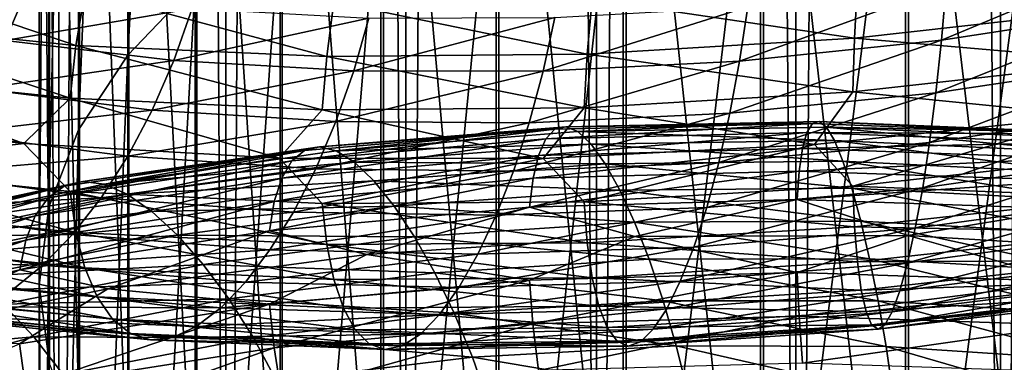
# Model space of a CAD drawing. Header units: metres. Extents: x -44 to 117, y -432 to 89.
# Tile 458 of 656: x -8.64 to -1.48, y -306.6 to -304.11. Entities that reach past the tile are written whole.
import ezdxf

# ---------------------------------------------------------------- set-up
doc = ezdxf.new("R2010")
doc.units = ezdxf.units.M
doc.layers.add('solid_125568', color=7, linetype='CONTINUOUS')

msp = doc.modelspace()

# ---------------------------------------------------------------- linework, layer by layer
at = {"layer": 'solid_125568'}
for points in [[(0, -312.351715, 242.333755), (0, -117.55674, 207.986145), (-1.509208, -117.572006, 207.899582)], [(-2.998006, -312.412567, 241.988663), (-2.998006, -117.617592, 207.641052), (-4.446262, -117.692879, 207.214066)], [(-1.509208, -312.366974, 242.247192), (-1.509208, -117.572006, 207.899582), (-2.998006, -117.617592, 207.641052)], [(-2.998006, -312.412567, 241.988663), (-1.509208, -312.366974, 242.247192), (-2.998006, -117.617592, 207.641052)], [(-1.509208, -312.366974, 242.247192), (0, -312.351715, 242.333755), (-1.509208, -117.572006, 207.899582)], [(-4.446262, -312.487854, 241.561676), (-4.446262, -117.692879, 207.214066), (-5.834389, -117.79686, 206.62439)], [(-4.446262, -312.487854, 241.561676), (-2.998006, -312.412567, 241.988663), (-4.446262, -117.692879, 207.214066)], [(-5.834389, -312.591827, 240.972), (-5.834389, -117.79686, 206.62439), (-7.143617, -117.928116, 205.87999)], [(-5.834389, -312.591827, 240.972), (-4.446262, -312.487854, 241.561676), (-5.834389, -117.79686, 206.62439)], [(-7.143617, -312.723083, 240.2276), (-7.143617, -117.928116, 205.87999), (-8.356239, -118.084877, 204.990936)], [(-7.143617, -312.723083, 240.2276), (-5.834389, -312.591827, 240.972), (-7.143617, -117.928116, 205.87999)], [(-8.356239, -312.879852, 239.338547), (-8.356239, -118.084877, 204.990936), (-9.455857, -118.26503, 203.969254)], [(-8.356239, -312.879852, 239.338547), (-7.143617, -312.723083, 240.2276), (-8.356239, -118.084877, 204.990936)], [(-9.455857, -313.059998, 238.316864), (-8.356239, -312.879852, 239.338547), (-9.455857, -118.26503, 203.969254)], [(-9.455857, -316.158295, 220.745651), (-9.455857, -121.363304, 186.398041), (-8.356239, -121.543457, 185.376373)], [(-8.356239, -316.33844, 219.723969), (-9.455857, -316.158295, 220.745651), (-8.356239, -121.543457, 185.376373)], [(-8.356239, -316.33844, 219.723969), (-8.356239, -121.543457, 185.376373), (-7.143617, -121.700218, 184.48732)], [(-7.143617, -316.495209, 218.83493), (-8.356239, -316.33844, 219.723969), (-7.143617, -121.700218, 184.48732)], [(-7.143617, -316.495209, 218.83493), (-7.143617, -121.700218, 184.48732), (-5.834389, -121.831474, 183.74292)], [(-5.834389, -316.626465, 218.09053), (-7.143617, -316.495209, 218.83493), (-5.834389, -121.831474, 183.74292)], [(-5.834389, -316.626465, 218.09053), (-5.834389, -121.831474, 183.74292), (-4.446262, -121.935455, 183.153229)], [(-4.446262, -316.730438, 217.500839), (-5.834389, -316.626465, 218.09053), (-4.446262, -121.935455, 183.153229)], [(-4.446262, -316.730438, 217.500839), (-4.446262, -121.935455, 183.153229), (-2.998006, -122.010742, 182.726242)], [(-2.998006, -316.805725, 217.073853), (-4.446262, -316.730438, 217.500839), (-2.998006, -122.010742, 182.726242)], [(-2.998006, -316.805725, 217.073853), (-2.998006, -122.010742, 182.726242), (-1.509208, -122.056328, 182.467712)], [(-1.509208, -316.851318, 216.815323), (-2.998006, -316.805725, 217.073853), (-1.509208, -122.056328, 182.467712)], [(-1.509208, -316.851318, 216.815323), (-1.509208, -122.056328, 182.467712), (0, -122.071594, 182.381149)], [(0, -316.866577, 216.72876), (-1.509208, -316.851318, 216.815323), (0, -122.071594, 182.381149)], [(-7.365107, -295.307251, 916.988953), (-7.856378, -304.366455, 912.794312), (-7.856378, -295.777405, 917.870239)], [(-7.365107, -295.307251, 916.988953), (-7.365107, -303.852631, 911.937744), (-7.856378, -304.366455, 912.794312)], [(-7.856378, -295.777405, 917.870239), (-8.212955, -304.908936, 913.698547), (-8.212955, -296.273773, 918.800598)], [(-7.856378, -295.777405, 917.870239), (-7.856378, -304.366455, 912.794312), (-8.212955, -304.908936, 913.698547)], [(-8.212955, -296.273773, 918.800598), (-8.428726, -305.470734, 914.634949), (-8.428726, -296.787781, 919.764099)], [(-8.212955, -296.273773, 918.800598), (-8.212955, -304.908936, 913.698547), (-8.428726, -305.470734, 914.634949)], [(-8.428726, -296.787781, 919.764099), (-8.499991, -306.042206, 915.587585), (-8.499991, -297.310669, 920.744202)], [(-8.428726, -296.787781, 919.764099), (-8.428726, -305.470734, 914.634949), (-8.499991, -306.042206, 915.587585)], [(-8.499991, -297.310669, 920.744202), (-8.425529, -306.613586, 916.539978), (-8.425529, -297.833466, 921.724121)], [(-8.499991, -297.310669, 920.744202), (-8.499991, -306.042206, 915.587585), (-8.425529, -306.613586, 916.539978)], [(-8.425529, -297.833466, 921.724121), (-8.206614, -307.175018, 917.475891), (-8.206614, -298.347168, 922.687012)], [(-8.425529, -297.833466, 921.724121), (-8.425529, -306.613586, 916.539978), (-8.206614, -307.175018, 917.475891)], [(-8.206614, -298.347168, 922.687012), (-7.847002, -307.71698, 918.379272), (-7.847002, -298.843048, 923.616455)], [(-8.206614, -298.347168, 922.687012), (-8.206614, -307.175018, 917.475891), (-7.847002, -307.71698, 918.379272)], [(-7.847002, -298.843048, 923.616455), (-7.352857, -308.230072, 919.234558), (-7.352857, -299.312531, 924.49646)], [(-7.847002, -298.843048, 923.616455), (-7.847002, -307.71698, 918.379272), (-7.352857, -308.230072, 919.234558)], [(-7.352857, -299.312531, 924.49646), (-6.732651, -308.705566, 920.027161), (-6.732651, -299.747589, 925.311951)], [(-7.352857, -299.312531, 924.49646), (-7.352857, -308.230072, 919.234558), (-6.732651, -308.705566, 920.027161)], [(-6.732651, -299.747589, 925.311951), (-5.997018, -309.135284, 920.743469), (-5.997018, -300.140778, 926.04895)], [(-6.732651, -299.747589, 925.311951), (-6.732651, -308.705566, 920.027161), (-5.997018, -309.135284, 920.743469)], [(-5.997018, -300.140778, 926.04895), (-5.158569, -309.511871, 921.371216), (-5.158569, -300.485352, 926.694763)], [(-5.997018, -300.140778, 926.04895), (-5.997018, -309.135284, 920.743469), (-5.158569, -309.511871, 921.371216)], [(-5.158569, -300.485352, 926.694763), (-4.231679, -309.828857, 921.899597), (-4.231679, -300.77536, 927.238464)], [(-5.158569, -300.485352, 926.694763), (-5.158569, -309.511871, 921.371216), (-4.231679, -309.828857, 921.899597)], [(-4.231679, -300.77536, 927.238464), (-3.232239, -310.080841, 922.31958), (-3.232239, -301.00592, 927.670532)], [(-4.231679, -300.77536, 927.238464), (-4.231679, -309.828857, 921.899597), (-3.232239, -310.080841, 922.31958)], [(-3.232239, -301.00592, 927.670532), (-2.177384, -310.263428, 922.624023), (-2.177384, -301.173004, 927.983765)], [(-3.232239, -301.00592, 927.670532), (-3.232239, -310.080841, 922.31958), (-2.177384, -310.263428, 922.624023)], [(-2.177384, -301.173004, 927.983765), (-1.085199, -310.373596, 922.807556), (-1.085199, -301.273804, 928.172607)], [(-2.177384, -301.173004, 927.983765), (-2.177384, -310.263428, 922.624023), (-1.085199, -310.373596, 922.807556)], [(-1.109473, -301.699768, 908.349182), (-2.201037, -309.921478, 903.164368), (-2.201037, -301.811554, 908.535461)], [(-1.109473, -301.699768, 908.349182), (-1.109473, -309.800476, 902.983948), (-2.201037, -309.921478, 903.164368)], [(-2.201037, -301.811554, 908.535461), (-3.254865, -310.12085, 903.461792), (-3.254865, -301.995728, 908.842529)], [(-2.201037, -301.811554, 908.535461), (-2.201037, -309.921478, 903.164368), (-3.254865, -310.12085, 903.461792)], [(-3.254865, -301.995728, 908.842529), (-4.252891, -310.395233, 903.870972), (-4.252891, -302.249176, 909.264954)], [(-3.254865, -301.995728, 908.842529), (-3.254865, -310.12085, 903.461792), (-4.252891, -310.395233, 903.870972)], [(-4.252891, -302.249176, 909.264954), (-5.178002, -310.739838, 904.38501), (-5.178002, -302.567535, 909.795654)], [(-4.252891, -302.249176, 909.264954), (-4.252891, -310.395233, 903.870972), (-5.178002, -310.739838, 904.38501)], [(-5.178002, -302.567535, 909.795654), (-6.01434, -311.148865, 904.995056), (-6.01434, -302.945374, 910.425476)], [(-5.178002, -302.567535, 909.795654), (-5.178002, -310.739838, 904.38501), (-6.01434, -311.148865, 904.995056)], [(-6.01434, -302.945374, 910.425476), (-6.747565, -311.615204, 905.690613), (-6.747565, -303.37619, 911.143616)], [(-6.01434, -302.945374, 910.425476), (-6.01434, -311.148865, 904.995056), (-6.747565, -311.615204, 905.690613)], [(-6.747565, -303.37619, 911.143616), (-7.365107, -312.130951, 906.459839), (-7.365107, -303.852631, 911.937744)], [(-6.747565, -303.37619, 911.143616), (-6.747565, -311.615204, 905.690613), (-7.365107, -312.130951, 906.459839)], [(-1.939387, -304.257507, 933.882629), (-1.90485, -303.860962, 933.818359), (-0.442803, -303.630096, 934.091492)], [(-0.450733, -304.027802, 934.158264), (-1.939387, -304.257507, 933.882629), (-0.442803, -303.630096, 934.091492)], [(-9.885494, -303.731293, 936.235596), (-9.966545, -304.119965, 936.165527), (-8.232666, -304.295502, 937.163269)], [(-8.165669, -303.901459, 937.226746), (-9.885494, -303.731293, 936.235596), (-8.232666, -304.295502, 937.163269)], [(-7.365107, -303.852631, 911.937744), (-7.856378, -312.687164, 907.28949), (-7.856378, -304.366455, 912.794312)], [(-7.365107, -303.852631, 911.937744), (-7.365107, -312.130951, 906.459839), (-7.856378, -312.687164, 907.28949)], [(-2.549038, -303.838013, 939.209717), (-4.477586, -303.958221, 938.721741), (-2.570119, -304.241699, 939.158875)], [(-3.406615, -304.408875, 933.472839), (-3.345854, -304.015045, 933.413269), (-1.90485, -303.860962, 933.818359)], [(-1.939387, -304.257507, 933.882629), (-3.406615, -304.408875, 933.472839), (-1.90485, -303.860962, 933.818359)], [(-2.549038, -303.838013, 939.209717), (-2.570119, -304.241699, 939.158875), (-0.59741, -304.022156, 939.470825)], [(-8.746438, -304.259033, 930.568176), (-9.875127, -304.047913, 929.558411), (-8.59022, -303.891235, 930.549255)], [(-8.746438, -304.259033, 930.568176), (-8.59022, -303.891235, 930.549255), (-7.386607, -304.02771, 931.439636)], [(-8.165669, -303.901459, 937.226746), (-8.232666, -304.295502, 937.163269), (-6.408701, -304.37674, 938.000366)], [(-6.356493, -303.978394, 938.05835), (-8.165669, -303.901459, 937.226746), (-6.408701, -304.37674, 938.000366)], [(-6.356493, -303.978394, 938.05835), (-6.408701, -304.37674, 938.000366), (-4.514435, -304.359802, 938.667908)], [(-4.477586, -303.958221, 938.721741), (-6.356493, -303.978394, 938.05835), (-4.514435, -304.359802, 938.667908)], [(-4.836076, -304.482117, 932.930664), (-4.749763, -304.09256, 932.878113), (-3.345854, -304.015045, 933.413269)], [(-3.406615, -304.408875, 933.472839), (-4.836076, -304.482117, 932.930664), (-3.345854, -304.015045, 933.413269)], [(-4.477586, -303.958221, 938.721741), (-4.514435, -304.359802, 938.667908), (-2.570119, -304.241699, 939.158875)], [(-7.520915, -304.404144, 931.471741), (-8.746438, -304.259033, 930.568176), (-7.386607, -304.02771, 931.439636)], [(-7.520915, -304.404144, 931.471741), (-7.386607, -304.02771, 931.439636), (-6.101568, -304.095795, 932.218079)], [(-0.59741, -304.022156, 939.470825), (-2.570119, -304.241699, 939.158875), (-0.600489, -304.413025, 939.362732)], [(-1.979589, -304.640747, 934.003906), (-1.939387, -304.257507, 933.882629), (-0.450733, -304.027802, 934.158264)], [(-0.459785, -304.412262, 934.282288), (-1.979589, -304.640747, 934.003906), (-0.450733, -304.027802, 934.158264)], [(-9.966545, -304.119965, 936.165527), (-10.016874, -304.498474, 936.044373), (-8.274252, -304.67807, 937.046082)], [(-8.232666, -304.295502, 937.163269), (-9.966545, -304.119965, 936.165527), (-8.274252, -304.67807, 937.046082)], [(-6.212486, -304.479523, 932.261414), (-7.520915, -304.404144, 931.471741), (-6.101568, -304.095795, 932.218079)], [(-6.212486, -304.479523, 932.261414), (-6.101568, -304.095795, 932.218079), (-4.749763, -304.09256, 932.878113)], [(-4.836076, -304.482117, 932.930664), (-6.212486, -304.479523, 932.261414), (-4.749763, -304.09256, 932.878113)], [(-8.929134, -304.609985, 930.636536), (-8.746438, -304.259033, 930.568176), (-7.520915, -304.404144, 931.471741)], [(-8.232666, -304.295502, 937.163269), (-8.274252, -304.67807, 937.046082), (-6.44109, -304.762604, 937.886475)], [(-6.408701, -304.37674, 938.000366), (-8.232666, -304.295502, 937.163269), (-6.44109, -304.762604, 937.886475)], [(-2.570119, -304.241699, 939.158875), (-4.514435, -304.359802, 938.667908), (-2.583148, -304.631714, 939.049561)], [(-3.477524, -304.789093, 933.588623), (-3.406615, -304.408875, 933.472839), (-1.939387, -304.257507, 933.882629)], [(-1.979589, -304.640747, 934.003906), (-3.477524, -304.789093, 933.588623), (-1.939387, -304.257507, 933.882629)], [(-2.570119, -304.241699, 939.158875), (-2.583148, -304.631714, 939.049561), (-0.600489, -304.413025, 939.362732)], [(-7.856378, -304.366455, 912.794312), (-8.212955, -313.274414, 908.165344), (-8.212955, -304.908936, 913.698547)], [(-7.856378, -304.366455, 912.794312), (-7.856378, -312.687164, 907.28949), (-8.212955, -313.274414, 908.165344)], [(-4.514435, -304.359802, 938.667908), (-6.408701, -304.37674, 938.000366), (-4.53727, -304.748169, 938.556702)], [(-4.514435, -304.359802, 938.667908), (-4.53727, -304.748169, 938.556702), (-2.583148, -304.631714, 939.049561)], [(-7.677949, -304.764893, 931.555542), (-8.929134, -304.609985, 930.636536), (-7.520915, -304.404144, 931.471741)], [(-7.677949, -304.764893, 931.555542), (-7.520915, -304.404144, 931.471741), (-6.212486, -304.479523, 932.261414)], [(-6.408701, -304.37674, 938.000366), (-6.44109, -304.762604, 937.886475), (-4.53727, -304.748169, 938.556702)], [(-4.936904, -304.857544, 933.038269), (-4.836076, -304.482117, 932.930664), (-3.406615, -304.408875, 933.472839)], [(-3.477524, -304.789093, 933.588623), (-4.936904, -304.857544, 933.038269), (-3.406615, -304.408875, 933.472839)], [(-0.600489, -304.413025, 939.362732), (-2.583148, -304.631714, 939.049561), (-0.842115, -304.806976, 939.169983)], [(-2.024998, -305.001587, 934.181885), (-1.979589, -304.640747, 934.003906), (-0.459785, -304.412262, 934.282288)], [(-0.470008, -304.774384, 934.463318), (-2.024998, -305.001587, 934.181885), (-0.459785, -304.412262, 934.282288)], [(-10.016874, -304.498474, 936.044373), (-10.367593, -304.805817, 935.657837), (-8.612417, -305.008881, 936.707825)], [(-8.274252, -304.67807, 937.046082), (-10.016874, -304.498474, 936.044373), (-8.612417, -305.008881, 936.707825)], [(-6.342126, -304.84845, 932.358337), (-7.677949, -304.764893, 931.555542), (-6.212486, -304.479523, 932.261414)], [(-6.342126, -304.84845, 932.358337), (-6.212486, -304.479523, 932.261414), (-4.836076, -304.482117, 932.930664)], [(-4.936904, -304.857544, 933.038269), (-6.342126, -304.84845, 932.358337), (-4.836076, -304.482117, 932.930664)], [(-9.135499, -304.935486, 930.754883), (-8.929134, -304.609985, 930.636536), (-7.677949, -304.764893, 931.555542)], [(-2.583148, -304.631714, 939.049561), (-4.53727, -304.748169, 938.556702), (-2.860852, -305.015381, 938.826721)], [(-3.557616, -305.146667, 933.760498), (-3.477524, -304.789093, 933.588623), (-1.979589, -304.640747, 934.003906)], [(-2.024998, -305.001587, 934.181885), (-3.557616, -305.146667, 933.760498), (-1.979589, -304.640747, 934.003906)], [(-2.583148, -304.631714, 939.049561), (-2.860852, -305.015381, 938.826721), (-0.842115, -304.806976, 939.169983)], [(-8.274252, -304.67807, 937.046082), (-8.612417, -305.008881, 936.707825), (-6.755882, -305.114075, 937.594116)], [(-6.44109, -304.762604, 937.886475), (-8.274252, -304.67807, 937.046082), (-6.755882, -305.114075, 937.594116)], [(-7.855326, -305.101135, 931.691345), (-9.135499, -304.935486, 930.754883), (-7.677949, -304.764893, 931.555542)], [(-7.855326, -305.101135, 931.691345), (-7.677949, -304.764893, 931.555542), (-6.342126, -304.84845, 932.358337)], [(-6.44109, -304.762604, 937.886475), (-6.755882, -305.114075, 937.594116), (-4.834868, -305.117035, 938.301147)], [(-4.53727, -304.748169, 938.556702), (-6.44109, -304.762604, 937.886475), (-4.834868, -305.117035, 938.301147)], [(-5.050792, -305.2099, 933.200989), (-4.936904, -304.857544, 933.038269), (-3.477524, -304.789093, 933.588623)], [(-3.557616, -305.146667, 933.760498), (-5.050792, -305.2099, 933.200989), (-3.477524, -304.789093, 933.588623)], [(-4.53727, -304.748169, 938.556702), (-4.834868, -305.117035, 938.301147), (-2.860852, -305.015381, 938.826721)], [(-2.075183, -305.331573, 934.415039), (-2.024998, -305.001587, 934.181885), (-0.470008, -304.774384, 934.463318)], [(-0.481567, -305.105682, 934.699707), (-2.075183, -305.331573, 934.415039), (-0.470008, -304.774384, 934.463318)], [(-10.017165, -305.175323, 935.659851), (-8.612417, -305.008881, 936.707825), (-10.367593, -304.805817, 935.657837)], [(-6.48856, -305.193634, 932.508972), (-7.855326, -305.101135, 931.691345), (-6.342126, -304.84845, 932.358337)], [(-6.48856, -305.193634, 932.508972), (-6.342126, -304.84845, 932.358337), (-4.936904, -304.857544, 933.038269)], [(-5.050792, -305.2099, 933.200989), (-6.48856, -305.193634, 932.508972), (-4.936904, -304.857544, 933.038269)], [(-2.876517, -304.863251, 895.26532), (-2.916929, -304.929596, 894.905701), (-4.815592, -304.975525, 895.37561)], [(-4.749095, -304.904907, 895.730957), (-2.876517, -304.863251, 895.26532), (-4.815592, -304.975525, 895.37561)], [(-4.671014, -304.886169, 896.100159), (-2.876517, -304.863251, 895.26532), (-4.749095, -304.904907, 895.730957)], [(-4.671014, -304.886169, 896.100159), (-2.828967, -304.849304, 895.639587), (-2.876517, -304.863251, 895.26532)], [(-4.58286, -304.921997, 896.475647), (-2.828967, -304.849304, 895.639587), (-4.671014, -304.886169, 896.100159)], [(-4.58286, -304.921997, 896.475647), (-2.7753, -304.89035, 896.020752), (-2.828967, -304.849304, 895.639587)], [(-2.876517, -304.863251, 895.26532), (-0.972144, -304.937775, 894.96167), (-2.916929, -304.929596, 894.905701)], [(-2.828967, -304.849304, 895.639587), (-0.972144, -304.937775, 894.96167), (-2.876517, -304.863251, 895.26532)], [(-2.583008, -305.318909, 938.664917), (-0.842115, -304.806976, 939.169983), (-2.860852, -305.015381, 938.826721)], [(-2.828967, -304.849304, 895.639587), (-0.95565, -304.926514, 895.338501), (-0.972144, -304.937775, 894.96167)], [(-2.7753, -304.89035, 896.020752), (-0.95565, -304.926514, 895.338501), (-2.828967, -304.849304, 895.639587)], [(-0.600242, -305.101318, 938.978821), (-0.842115, -304.806976, 939.169983), (-2.583008, -305.318909, 938.664917)], [(-9.362328, -305.227631, 930.922424), (-9.135499, -304.935486, 930.754883), (-7.855326, -305.101135, 931.691345)], [(-8.212955, -304.908936, 913.698547), (-8.428726, -313.882538, 909.072388), (-8.428726, -305.470734, 914.634949)], [(-8.212955, -304.908936, 913.698547), (-8.212955, -313.274414, 908.165344), (-8.428726, -313.882538, 909.072388)], [(-4.749095, -304.904907, 895.730957), (-4.815592, -304.975525, 895.37561), (-6.66158, -305.135162, 896.005005)], [(-6.569724, -305.058502, 896.354065), (-4.749095, -304.904907, 895.730957), (-6.66158, -305.135162, 896.005005)], [(-6.461967, -305.032928, 896.715759), (-4.749095, -304.904907, 895.730957), (-6.569724, -305.058502, 896.354065)], [(-6.461967, -305.032928, 896.715759), (-4.671014, -304.886169, 896.100159), (-4.749095, -304.904907, 895.730957)], [(-6.340289, -305.061279, 897.082703), (-4.671014, -304.886169, 896.100159), (-6.461967, -305.032928, 896.715759)], [(-6.340289, -305.061279, 897.082703), (-4.58286, -304.921997, 896.475647), (-4.671014, -304.886169, 896.100159)], [(-4.486429, -305.013763, 896.849854), (-4.58286, -304.921997, 896.475647), (-6.340289, -305.061279, 897.082703)], [(-2.916929, -304.929596, 894.905701), (-2.949452, -305.045715, 894.568359), (-4.869259, -305.095306, 895.041748)], [(-4.815592, -304.975525, 895.37561), (-2.916929, -304.929596, 894.905701), (-4.869259, -305.095306, 895.041748)], [(-2.716743, -304.98761, 896.401306), (-2.7753, -304.89035, 896.020752), (-4.58286, -304.921997, 896.475647)], [(-4.486429, -305.013763, 896.849854), (-2.716743, -304.98761, 896.401306), (-4.58286, -304.921997, 896.475647)], [(-2.916929, -304.929596, 894.905701), (-0.986024, -305.00174, 894.599854), (-2.949452, -305.045715, 894.568359)], [(-0.972144, -304.937775, 894.96167), (-0.986024, -305.00174, 894.599854), (-2.916929, -304.929596, 894.905701)], [(-2.7753, -304.89035, 896.020752), (-0.937064, -304.970459, 895.722595), (-0.95565, -304.926514, 895.338501)], [(-0.917027, -305.07077, 896.106262), (-0.937064, -304.970459, 895.722595), (-2.7753, -304.89035, 896.020752)], [(-2.716743, -304.98761, 896.401306), (-0.917027, -305.07077, 896.106262), (-2.7753, -304.89035, 896.020752)], [(-8.274437, -305.358368, 936.661072), (-8.612417, -305.008881, 936.707825), (-10.017165, -305.175323, 935.659851)], [(-8.274437, -305.358368, 936.661072), (-6.755882, -305.114075, 937.594116), (-8.612417, -305.008881, 936.707825)], [(-4.815592, -304.975525, 895.37561), (-4.869259, -305.095306, 895.041748), (-6.735803, -305.260132, 895.676147)], [(-6.66158, -305.135162, 896.005005), (-4.815592, -304.975525, 895.37561), (-6.735803, -305.260132, 895.676147)], [(-6.207039, -305.145142, 897.44751), (-4.486429, -305.013763, 896.849854), (-6.340289, -305.061279, 897.082703)], [(-4.384088, -305.157623, 897.215027), (-4.486429, -305.013763, 896.849854), (-6.207039, -305.145142, 897.44751)], [(-4.537238, -305.433655, 938.171509), (-2.860852, -305.015381, 938.826721), (-4.834868, -305.117035, 938.301147)], [(-2.583008, -305.318909, 938.664917), (-2.860852, -305.015381, 938.826721), (-4.537238, -305.433655, 938.171509)], [(-2.654755, -305.137207, 896.773193), (-2.716743, -304.98761, 896.401306), (-4.486429, -305.013763, 896.849854)], [(-4.384088, -305.157623, 897.215027), (-2.654755, -305.137207, 896.773193), (-4.486429, -305.013763, 896.849854)], [(-3.645874, -305.473206, 933.986938), (-3.557616, -305.146667, 933.760498), (-2.024998, -305.001587, 934.181885)], [(-2.075183, -305.331573, 934.415039), (-3.645874, -305.473206, 933.986938), (-2.024998, -305.001587, 934.181885)], [(-0.986024, -305.00174, 894.599854), (-0.997044, -305.115784, 894.260742), (-2.949452, -305.045715, 894.568359)], [(-0.896077, -305.22348, 896.481384), (-0.917027, -305.07077, 896.106262), (-2.716743, -304.98761, 896.401306)], [(-2.654755, -305.137207, 896.773193), (-0.896077, -305.22348, 896.481384), (-2.716743, -304.98761, 896.401306)], [(-6.569724, -305.058502, 896.354065), (-6.66158, -305.135162, 896.005005), (-8.43457, -305.403748, 896.788574)], [(-8.318363, -305.319244, 897.129333), (-6.569724, -305.058502, 896.354065), (-8.43457, -305.403748, 896.788574)], [(-8.182109, -305.284882, 897.481201), (-6.569724, -305.058502, 896.354065), (-8.318363, -305.319244, 897.129333)], [(-8.182109, -305.284882, 897.481201), (-6.461967, -305.032928, 896.715759), (-6.569724, -305.058502, 896.354065)], [(-8.02824, -305.30368, 897.836914), (-6.461967, -305.032928, 896.715759), (-8.182109, -305.284882, 897.481201)], [(-8.02824, -305.30368, 897.836914), (-6.340289, -305.061279, 897.082703), (-6.461967, -305.032928, 896.715759)], [(-6.207039, -305.145142, 897.44751), (-6.340289, -305.061279, 897.082703), (-8.02824, -305.30368, 897.836914)], [(-2.949452, -305.045715, 894.568359), (-2.973422, -305.209045, 894.261108), (-4.908935, -305.261597, 894.737)], [(-4.869259, -305.095306, 895.041748), (-2.949452, -305.045715, 894.568359), (-4.908935, -305.261597, 894.737)], [(-2.949452, -305.045715, 894.568359), (-0.997044, -305.115784, 894.260742), (-2.973422, -305.209045, 894.261108)], [(-8.05035, -305.404785, 931.878113), (-9.362328, -305.227631, 930.922424), (-7.855326, -305.101135, 931.691345)], [(-6.66158, -305.135162, 896.005005), (-6.735803, -305.260132, 895.676147), (-8.528538, -305.53537, 896.466248)], [(-8.43457, -305.403748, 896.788574), (-6.66158, -305.135162, 896.005005), (-8.528538, -305.53537, 896.466248)], [(-6.441167, -305.44577, 937.501221), (-6.755882, -305.114075, 937.594116), (-8.274437, -305.358368, 936.661072)], [(-8.05035, -305.404785, 931.878113), (-7.855326, -305.101135, 931.691345), (-6.48856, -305.193634, 932.508972)], [(-7.859632, -305.377319, 898.189331), (-6.207039, -305.145142, 897.44751), (-8.02824, -305.30368, 897.836914)], [(-6.065464, -305.280823, 897.802612), (-6.207039, -305.145142, 897.44751), (-7.859632, -305.377319, 898.189331)], [(-4.869259, -305.095306, 895.041748), (-4.908935, -305.261597, 894.737), (-6.79075, -305.430634, 895.375)], [(-6.735803, -305.260132, 895.676147), (-4.869259, -305.095306, 895.041748), (-6.79075, -305.430634, 895.375)], [(-6.441167, -305.44577, 937.501221), (-4.834868, -305.117035, 938.301147), (-6.755882, -305.114075, 937.594116)], [(-4.537238, -305.433655, 938.171509), (-4.834868, -305.117035, 938.301147), (-6.441167, -305.44577, 937.501221)], [(-6.065464, -305.280823, 897.802612), (-4.384088, -305.157623, 897.215027), (-6.207039, -305.145142, 897.44751)], [(-4.278091, -305.348511, 897.563232), (-4.384088, -305.157623, 897.215027), (-6.065464, -305.280823, 897.802612)], [(-5.176143, -305.530823, 933.417358), (-5.050792, -305.2099, 933.200989), (-3.557616, -305.146667, 933.760498)], [(-3.645874, -305.473206, 933.986938), (-5.176143, -305.530823, 933.417358), (-3.557616, -305.146667, 933.760498)], [(-2.590596, -305.333862, 897.128357), (-2.654755, -305.137207, 896.773193), (-4.384088, -305.157623, 897.215027)], [(-4.278091, -305.348511, 897.563232), (-2.590596, -305.333862, 897.128357), (-4.384088, -305.157623, 897.215027)], [(-0.997044, -305.115784, 894.260742), (-1.005044, -305.277435, 893.952148), (-2.973422, -305.209045, 894.261108)], [(-0.874464, -305.423279, 896.839966), (-0.896077, -305.22348, 896.481384), (-2.654755, -305.137207, 896.773193)], [(-2.590596, -305.333862, 897.128357), (-0.874464, -305.423279, 896.839966), (-2.654755, -305.137207, 896.773193)], [(-0.600242, -305.101318, 938.978821), (-2.583008, -305.318909, 938.664917), (-0.597408, -305.39859, 938.703003)], [(-2.129028, -305.624878, 934.696472), (-2.075183, -305.331573, 934.415039), (-0.481567, -305.105682, 934.699707)], [(-0.494273, -305.40036, 934.984619), (-2.129028, -305.624878, 934.696472), (-0.481567, -305.105682, 934.699707)], [(-10.017165, -305.175323, 935.659851), (-9.967509, -305.473053, 935.396484), (-8.233449, -305.655609, 936.393188)], [(-8.274437, -305.358368, 936.661072), (-10.017165, -305.175323, 935.659851), (-8.233449, -305.655609, 936.393188)], [(-9.604242, -305.481476, 931.133911), (-9.362328, -305.227631, 930.922424), (-8.05035, -305.404785, 931.878113)], [(-6.649629, -305.506927, 932.712097), (-8.05035, -305.404785, 931.878113), (-6.48856, -305.193634, 932.508972)], [(-6.649629, -305.506927, 932.712097), (-6.48856, -305.193634, 932.508972), (-5.050792, -305.2099, 933.200989)], [(-5.176143, -305.530823, 933.417358), (-6.649629, -305.506927, 932.712097), (-5.050792, -305.2099, 933.200989)], [(-2.973422, -305.209045, 894.261108), (-2.988199, -305.416992, 893.991699), (-4.93348, -305.47171, 894.469055)], [(-4.908935, -305.261597, 894.737), (-2.973422, -305.209045, 894.261108), (-4.93348, -305.47171, 894.469055)], [(-2.973422, -305.209045, 894.261108), (-1.005044, -305.277435, 893.952148), (-2.988199, -305.416992, 893.991699)], [(-9.811778, -305.63739, 898.391296), (-8.182109, -305.284882, 897.481201), (-8.318363, -305.319244, 897.129333)], [(-9.62742, -305.644501, 898.733215), (-8.182109, -305.284882, 897.481201), (-9.811778, -305.63739, 898.391296)], [(-9.62742, -305.644501, 898.733215), (-8.02824, -305.30368, 897.836914), (-8.182109, -305.284882, 897.481201)], [(-7.859632, -305.377319, 898.189331), (-8.02824, -305.30368, 897.836914), (-9.62742, -305.644501, 898.733215)], [(-6.735803, -305.260132, 895.676147), (-6.79075, -305.430634, 895.375), (-8.598154, -305.711212, 896.1698)], [(-8.528538, -305.53537, 896.466248), (-6.735803, -305.260132, 895.676147), (-8.598154, -305.711212, 896.1698)], [(-7.680374, -305.502441, 898.531189), (-6.065464, -305.280823, 897.802612), (-7.859632, -305.377319, 898.189331)], [(-5.918789, -305.463409, 898.140442), (-6.065464, -305.280823, 897.802612), (-7.680374, -305.502441, 898.531189)], [(-4.908935, -305.261597, 894.737), (-4.93348, -305.47171, 894.469055), (-6.824796, -305.643799, 895.109192)], [(-6.79075, -305.430634, 895.375), (-4.908935, -305.261597, 894.737), (-6.824796, -305.643799, 895.109192)], [(-5.918789, -305.463409, 898.140442), (-4.278091, -305.348511, 897.563232), (-6.065464, -305.280823, 897.802612)], [(-1.005044, -305.277435, 893.952148), (-1.009889, -305.484131, 893.681824), (-2.988199, -305.416992, 893.991699)], [(-8.318363, -305.319244, 897.129333), (-8.43457, -305.403748, 896.788574), (-10.114298, -305.776337, 897.720825)], [(-9.975023, -305.682404, 898.051453), (-8.318363, -305.319244, 897.129333), (-10.114298, -305.776337, 897.720825)], [(-9.811778, -305.63739, 898.391296), (-8.318363, -305.319244, 897.129333), (-9.975023, -305.682404, 898.051453)], [(-8.274437, -305.358368, 936.661072), (-8.233449, -305.655609, 936.393188), (-6.409296, -305.742767, 937.229797)], [(-6.441167, -305.44577, 937.501221), (-8.274437, -305.358368, 936.661072), (-6.409296, -305.742767, 937.229797)], [(-4.170739, -305.581268, 897.886719), (-4.278091, -305.348511, 897.563232), (-5.918789, -305.463409, 898.140442)], [(-2.583008, -305.318909, 938.664917), (-4.537238, -305.433655, 938.171509), (-2.570318, -305.615875, 938.389465)], [(-2.52557, -305.572357, 897.458862), (-2.590596, -305.333862, 897.128357), (-4.278091, -305.348511, 897.563232)], [(-4.170739, -305.581268, 897.886719), (-2.52557, -305.572357, 897.458862), (-4.278091, -305.348511, 897.563232)], [(-3.740263, -305.762909, 934.261292), (-3.645874, -305.473206, 933.986938), (-2.075183, -305.331573, 934.415039)], [(-2.129028, -305.624878, 934.696472), (-3.740263, -305.762909, 934.261292), (-2.075183, -305.331573, 934.415039)], [(-0.852484, -305.664856, 897.173828), (-0.874464, -305.423279, 896.839966), (-2.590596, -305.333862, 897.128357)], [(-2.52557, -305.572357, 897.458862), (-0.852484, -305.664856, 897.173828), (-2.590596, -305.333862, 897.128357)], [(-2.583008, -305.318909, 938.664917), (-2.570318, -305.615875, 938.389465), (-0.597408, -305.39859, 938.703003)], [(-8.43457, -305.403748, 896.788574), (-8.528538, -305.53537, 896.466248), (-10.226971, -305.916046, 897.406555)], [(-10.114298, -305.776337, 897.720825), (-8.43457, -305.403748, 896.788574), (-10.226971, -305.916046, 897.406555)], [(-9.425317, -305.70578, 899.070251), (-7.859632, -305.377319, 898.189331), (-9.62742, -305.644501, 898.733215)], [(-8.258412, -305.670654, 932.110168), (-9.604242, -305.481476, 931.133911), (-8.05035, -305.404785, 931.878113)], [(-7.680374, -305.502441, 898.531189), (-7.859632, -305.377319, 898.189331), (-9.425317, -305.70578, 899.070251)], [(-6.79075, -305.430634, 895.375), (-6.824796, -305.643799, 895.109192), (-8.641326, -305.928314, 895.906677)], [(-8.598154, -305.711212, 896.1698), (-6.79075, -305.430634, 895.375), (-8.641326, -305.928314, 895.906677)], [(-8.258412, -305.670654, 932.110168), (-8.05035, -305.404785, 931.878113), (-6.649629, -305.506927, 932.712097)], [(-4.537238, -305.433655, 938.171509), (-6.441167, -305.44577, 937.501221), (-4.514833, -305.73053, 937.897583)], [(-6.441167, -305.44577, 937.501221), (-6.409296, -305.742767, 937.229797), (-4.514833, -305.73053, 937.897583)], [(-4.93348, -305.47171, 894.469055), (-2.988199, -305.416992, 893.991699), (-4.169488, -305.685852, 894.035339)], [(-4.537238, -305.433655, 938.171509), (-4.514833, -305.73053, 937.897583), (-2.570318, -305.615875, 938.389465)], [(-2.988199, -305.416992, 893.991699), (-2.181073, -305.678925, 893.619995), (-4.169488, -305.685852, 894.035339)], [(-2.988199, -305.416992, 893.991699), (-1.009889, -305.484131, 893.681824), (-2.181073, -305.678925, 893.619995)], [(-0.597408, -305.39859, 938.703003), (-2.570318, -305.615875, 938.389465), (-0.592788, -305.652893, 938.384399)], [(-2.18488, -305.876312, 935.01825), (-2.129028, -305.624878, 934.696472), (-0.494273, -305.40036, 934.984619)], [(-0.507482, -305.653137, 935.309937), (-2.18488, -305.876312, 935.01825), (-0.494273, -305.40036, 934.984619)], [(-9.967509, -305.473053, 935.396484), (-9.887275, -305.731995, 935.098145), (-8.167212, -305.912628, 936.087708)], [(-8.233449, -305.655609, 936.393188), (-9.967509, -305.473053, 935.396484), (-8.167212, -305.912628, 936.087708)], [(-9.855041, -305.692932, 931.38324), (-9.604242, -305.481476, 931.133911), (-8.258412, -305.670654, 932.110168)], [(-9.210358, -305.818024, 899.395691), (-7.680374, -305.502441, 898.531189), (-9.425317, -305.70578, 899.070251)], [(-7.494627, -305.674255, 898.855103), (-7.680374, -305.502441, 898.531189), (-9.210358, -305.818024, 899.395691)], [(-8.428726, -305.470734, 914.634949), (-8.499991, -314.50116, 909.995056), (-8.499991, -306.042206, 915.587585)], [(-8.428726, -305.470734, 914.634949), (-8.428726, -313.882538, 909.072388), (-8.499991, -314.50116, 909.995056)], [(-6.821544, -305.782837, 932.961609), (-8.258412, -305.670654, 932.110168), (-6.649629, -305.506927, 932.712097)], [(-7.494627, -305.674255, 898.855103), (-5.918789, -305.463409, 898.140442), (-7.680374, -305.502441, 898.531189)], [(-5.770283, -305.687897, 898.453247), (-5.918789, -305.463409, 898.140442), (-7.494627, -305.674255, 898.855103)], [(-6.824796, -305.643799, 895.109192), (-4.93348, -305.47171, 894.469055), (-6.117607, -305.816162, 894.621948)], [(-6.821544, -305.782837, 932.961609), (-6.649629, -305.506927, 932.712097), (-5.176143, -305.530823, 933.417358)], [(-4.93348, -305.47171, 894.469055), (-4.169488, -305.685852, 894.035339), (-6.117607, -305.816162, 894.621948)], [(-5.770283, -305.687897, 898.453247), (-4.170739, -305.581268, 897.886719), (-5.918789, -305.463409, 898.140442)], [(-5.310029, -305.814697, 933.68103), (-5.176143, -305.530823, 933.417358), (-3.645874, -305.473206, 933.986938)], [(-3.740263, -305.762909, 934.261292), (-5.310029, -305.814697, 933.68103), (-3.645874, -305.473206, 933.986938)], [(-1.009889, -305.484131, 893.681824), (-0.163468, -305.798676, 893.37677), (-2.181073, -305.678925, 893.619995)], [(-8.528538, -305.53537, 896.466248), (-8.598154, -305.711212, 896.1698), (-10.310486, -306.098389, 897.115845)], [(-10.226971, -305.916046, 897.406555), (-8.528538, -305.53537, 896.466248), (-10.310486, -306.098389, 897.115845)], [(-5.310029, -305.814697, 933.68103), (-6.821544, -305.782837, 932.961609), (-5.176143, -305.530823, 933.417358)], [(-4.064587, -305.8508, 898.17749), (-4.170739, -305.581268, 897.886719), (-5.770283, -305.687897, 898.453247)], [(-2.461245, -305.847443, 897.756653), (-2.52557, -305.572357, 897.458862), (-4.170739, -305.581268, 897.886719)], [(-4.064587, -305.8508, 898.17749), (-2.461245, -305.847443, 897.756653), (-4.170739, -305.581268, 897.886719)], [(-0.830697, -305.942932, 897.474915), (-0.852484, -305.664856, 897.173828), (-2.52557, -305.572357, 897.458862)], [(-2.461245, -305.847443, 897.756653), (-0.830697, -305.942932, 897.474915), (-2.52557, -305.572357, 897.458862)], [(-8.641326, -305.928314, 895.906677), (-6.824796, -305.643799, 895.109192), (-7.999856, -306.065399, 895.374573)], [(-8.233449, -305.655609, 936.393188), (-8.167212, -305.912628, 936.087708), (-6.357781, -305.998322, 936.918701)], [(-6.409296, -305.742767, 937.229797), (-8.233449, -305.655609, 936.393188), (-6.357781, -305.998322, 936.918701)], [(-6.824796, -305.643799, 895.109192), (-6.117607, -305.816162, 894.621948), (-7.999856, -306.065399, 895.374573)], [(-2.570318, -305.615875, 938.389465), (-4.514833, -305.73053, 937.897583), (-2.549782, -305.870087, 938.071777)], [(-3.838141, -306.010742, 934.575745), (-3.740263, -305.762909, 934.261292), (-2.129028, -305.624878, 934.696472)], [(-2.18488, -305.876312, 935.01825), (-3.838141, -306.010742, 934.575745), (-2.129028, -305.624878, 934.696472)], [(-2.570318, -305.615875, 938.389465), (-2.549782, -305.870087, 938.071777), (-0.592788, -305.652893, 938.384399)], [(-0.592788, -305.652893, 938.384399), (-2.549782, -305.870087, 938.071777), (-0.586391, -305.859253, 938.031555)], [(-2.24107, -306.080688, 935.372375), (-2.18488, -305.876312, 935.01825), (-0.507482, -305.653137, 935.309937)], [(-0.520529, -305.858765, 935.66748), (-2.24107, -306.080688, 935.372375), (-0.507482, -305.653137, 935.309937)], [(-8.598154, -305.711212, 896.1698), (-8.641326, -305.928314, 895.906677), (-10.362308, -306.32019, 896.856018)], [(-10.310486, -306.098389, 897.115845), (-8.598154, -305.711212, 896.1698), (-10.362308, -306.32019, 896.856018)], [(-10.108505, -305.857849, 931.664063), (-9.855041, -305.692932, 931.38324), (-8.47412, -305.894318, 932.380798)], [(-9.887275, -305.731995, 935.098145), (-9.77889, -305.947083, 934.772644), (-8.077703, -306.124359, 935.752808)], [(-8.167212, -305.912628, 936.087708), (-9.887275, -305.731995, 935.098145), (-8.077703, -306.124359, 935.752808)], [(-8.47412, -305.894318, 932.380798), (-9.855041, -305.692932, 931.38324), (-8.258412, -305.670654, 932.110168)], [(-8.987595, -305.976776, 899.702576), (-7.494627, -305.674255, 898.855103), (-9.210358, -305.818024, 899.395691)], [(-7.306596, -305.888092, 899.15387), (-7.494627, -305.674255, 898.855103), (-8.987595, -305.976776, 899.702576)], [(-8.47412, -305.894318, 932.380798), (-8.258412, -305.670654, 932.110168), (-6.821544, -305.782837, 932.961609)], [(-7.306596, -305.888092, 899.15387), (-5.770283, -305.687897, 898.453247), (-7.494627, -305.674255, 898.855103)], [(-5.623467, -305.949432, 898.733521), (-5.770283, -305.687897, 898.453247), (-7.306596, -305.888092, 899.15387)], [(-4.514833, -305.73053, 937.897583), (-6.409296, -305.742767, 937.229797), (-4.478607, -305.985168, 937.582397)], [(-4.933995, -306.003296, 894.0755), (-6.117607, -305.816162, 894.621948), (-4.169488, -305.685852, 894.035339)], [(-5.623467, -305.949432, 898.733521), (-4.064587, -305.8508, 898.17749), (-5.770283, -305.687897, 898.453247)], [(-4.933995, -306.003296, 894.0755), (-4.169488, -305.685852, 894.035339), (-2.988606, -305.946899, 893.598206)], [(-4.514833, -305.73053, 937.897583), (-4.478607, -305.985168, 937.582397), (-2.549782, -305.870087, 938.071777)], [(-2.988606, -305.946899, 893.598206), (-4.169488, -305.685852, 894.035339), (-2.181073, -305.678925, 893.619995)], [(-2.988606, -305.946899, 893.598206), (-2.181073, -305.678925, 893.619995), (-1.010184, -306.012909, 893.288086)], [(-1.010184, -306.012909, 893.288086), (-2.181073, -305.678925, 893.619995), (-0.163468, -305.798676, 893.37677)], [(-6.999784, -306.016693, 933.250305), (-8.47412, -305.894318, 932.380798), (-6.821544, -305.782837, 932.961609)], [(-6.999784, -306.016693, 933.250305), (-6.821544, -305.782837, 932.961609), (-5.310029, -305.814697, 933.68103)], [(-6.409296, -305.742767, 937.229797), (-6.357781, -305.998322, 936.918701), (-4.478607, -305.985168, 937.582397)], [(-5.44885, -306.056641, 933.984436), (-5.310029, -305.814697, 933.68103), (-3.740263, -305.762909, 934.261292)], [(-3.838141, -306.010742, 934.575745), (-5.44885, -306.056641, 933.984436), (-3.740263, -305.762909, 934.261292)], [(-8.692067, -306.07135, 932.683228), (-10.108505, -305.857849, 931.664063), (-8.47412, -305.894318, 932.380798)], [(-6.825412, -306.177643, 894.715149), (-7.999856, -306.065399, 895.374573), (-6.117607, -305.816162, 894.621948)], [(-5.44885, -306.056641, 933.984436), (-6.999784, -306.016693, 933.250305), (-5.310029, -305.814697, 933.68103)], [(-6.825412, -306.177643, 894.715149), (-6.117607, -305.816162, 894.621948), (-4.933995, -306.003296, 894.0755)], [(-3.962379, -306.152008, 898.427979), (-4.064587, -305.8508, 898.17749), (-5.623467, -305.949432, 898.733521)], [(-2.549782, -305.870087, 938.071777), (-4.478607, -305.985168, 937.582397), (-2.521913, -306.076569, 937.720276)], [(-2.399375, -306.153839, 898.013855), (-2.461245, -305.847443, 897.756653), (-4.064587, -305.8508, 898.17749)], [(-3.962379, -306.152008, 898.427979), (-2.399375, -306.153839, 898.013855), (-4.064587, -305.8508, 898.17749)], [(-3.936852, -306.211578, 934.922546), (-3.838141, -306.010742, 934.575745), (-2.18488, -305.876312, 935.01825)], [(-2.24107, -306.080688, 935.372375), (-3.936852, -306.211578, 934.922546), (-2.18488, -305.876312, 935.01825)], [(-2.549782, -305.870087, 938.071777), (-2.521913, -306.076569, 937.720276), (-0.586391, -305.859253, 938.031555)], [(-0.586391, -305.859253, 938.031555), (-2.521913, -306.076569, 937.720276), (-0.578224, -306.012726, 937.652893)], [(-0.809849, -306.252167, 897.735291), (-0.830697, -305.942932, 897.474915), (-2.461245, -305.847443, 897.756653)], [(-2.399375, -306.153839, 898.013855), (-0.809849, -306.252167, 897.735291), (-2.461245, -305.847443, 897.756653)], [(-2.296272, -306.232819, 935.750732), (-2.24107, -306.080688, 935.372375), (-0.520529, -305.858765, 935.66748)], [(-0.533102, -306.012054, 936.049194), (-2.296272, -306.232819, 935.750732), (-0.520529, -305.858765, 935.66748)], [(-10.362308, -306.32019, 896.856018), (-8.641326, -305.928314, 895.906677), (-9.779778, -306.425568, 896.280212)], [(-8.641326, -305.928314, 895.906677), (-7.999856, -306.065399, 895.374573), (-9.779778, -306.425568, 896.280212)], [(-9.77889, -305.947083, 934.772644), (-9.644782, -306.113159, 934.427917), (-7.966901, -306.285736, 935.396484)], [(-8.077703, -306.124359, 935.752808), (-9.77889, -305.947083, 934.772644), (-7.966901, -306.285736, 935.396484)], [(-8.762116, -306.177612, 899.983887), (-7.306596, -305.888092, 899.15387), (-8.987595, -305.976776, 899.702576)], [(-7.120724, -306.139221, 899.420227), (-7.306596, -305.888092, 899.15387), (-8.762116, -306.177612, 899.983887)], [(-8.692067, -306.07135, 932.683228), (-8.47412, -305.894318, 932.380798), (-6.999784, -306.016693, 933.250305)], [(-8.167212, -305.912628, 936.087708), (-8.077703, -306.124359, 935.752808), (-6.288128, -306.207489, 936.576172)], [(-6.357781, -305.998322, 936.918701), (-8.167212, -305.912628, 936.087708), (-6.288128, -306.207489, 936.576172)], [(-7.120724, -306.139221, 899.420227), (-5.623467, -305.949432, 898.733521), (-7.306596, -305.888092, 899.15387)], [(-4.933995, -306.003296, 894.0755), (-2.988606, -305.946899, 893.598206), (-4.909563, -306.320831, 893.952759)], [(-2.988606, -305.946899, 893.598206), (-2.973836, -306.264893, 893.477173), (-4.909563, -306.320831, 893.952759)], [(-2.988606, -305.946899, 893.598206), (-1.010184, -306.012909, 893.288086), (-2.973836, -306.264893, 893.477173)], [(-7.179811, -306.203796, 933.571106), (-8.692067, -306.07135, 932.683228), (-6.999784, -306.016693, 933.250305)], [(-7.179811, -306.203796, 933.571106), (-6.999784, -306.016693, 933.250305), (-5.44885, -306.056641, 933.984436)], [(-5.482039, -306.243011, 898.973816), (-5.623467, -305.949432, 898.733521), (-7.120724, -306.139221, 899.420227)], [(-6.825412, -306.177643, 894.715149), (-4.933995, -306.003296, 894.0755), (-6.791586, -306.494385, 894.589722)], [(-4.933995, -306.003296, 894.0755), (-4.909563, -306.320831, 893.952759), (-6.791586, -306.494385, 894.589722)], [(-4.478607, -305.985168, 937.582397), (-6.357781, -305.998322, 936.918701), (-4.429574, -306.192566, 937.234375)], [(-6.357781, -305.998322, 936.918701), (-6.288128, -306.207489, 936.576172), (-4.429574, -306.192566, 937.234375)], [(-5.482039, -306.243011, 898.973816), (-3.962379, -306.152008, 898.427979), (-5.623467, -305.949432, 898.733521)], [(-5.588987, -306.25174, 934.320007), (-5.44885, -306.056641, 933.984436), (-3.838141, -306.010742, 934.575745)], [(-3.936852, -306.211578, 934.922546), (-5.588987, -306.25174, 934.320007), (-3.838141, -306.010742, 934.575745)], [(-4.478607, -305.985168, 937.582397), (-4.429574, -306.192566, 937.234375), (-2.521913, -306.076569, 937.720276)], [(-1.010184, -306.012909, 893.288086), (-1.005238, -306.331085, 893.167664), (-2.973836, -306.264893, 893.477173)], [(-2.521913, -306.076569, 937.720276), (-2.487226, -306.230347, 937.343445), (-0.578224, -306.012726, 937.652893)], [(-0.578224, -306.012726, 937.652893), (-2.487226, -306.230347, 937.343445), (-0.568365, -306.108337, 937.256958)], [(-2.349571, -306.327637, 936.145203), (-2.296272, -306.232819, 935.750732), (-0.533102, -306.012054, 936.049194)], [(-0.545299, -306.10788, 936.446838), (-2.349571, -306.327637, 936.145203), (-0.533102, -306.012054, 936.049194)], [(-8.642036, -306.464935, 895.51178), (-9.779778, -306.425568, 896.280212), (-7.999856, -306.065399, 895.374573)], [(-8.907142, -306.197266, 933.010681), (-8.692067, -306.07135, 932.683228), (-7.179811, -306.203796, 933.571106)], [(-8.642036, -306.464935, 895.51178), (-7.999856, -306.065399, 895.374573), (-6.825412, -306.177643, 894.715149)], [(-8.499991, -306.042206, 915.587585), (-8.425529, -315.119659, 910.917603), (-8.425529, -306.613586, 916.539978)], [(-8.499991, -306.042206, 915.587585), (-8.499991, -314.50116, 909.995056), (-8.425529, -315.119659, 910.917603)], [(-5.588987, -306.25174, 934.320007), (-7.179811, -306.203796, 933.571106), (-5.44885, -306.056641, 933.984436)], [(-2.521913, -306.076569, 937.720276), (-4.429574, -306.192566, 937.234375), (-2.487226, -306.230347, 937.343445)], [(-4.034074, -306.360382, 935.293701), (-3.936852, -306.211578, 934.922546), (-2.24107, -306.080688, 935.372375)], [(-2.296272, -306.232819, 935.750732), (-4.034074, -306.360382, 935.293701), (-2.24107, -306.080688, 935.372375)], [(-9.644782, -306.113159, 934.427917), (-9.487441, -306.225098, 934.071777), (-7.836843, -306.391754, 935.026917)], [(-7.966901, -306.285736, 935.396484), (-9.644782, -306.113159, 934.427917), (-7.836843, -306.391754, 935.026917)], [(-8.539244, -306.416138, 900.232971), (-7.120724, -306.139221, 899.420227), (-8.762116, -306.177612, 899.983887)], [(-6.941626, -306.423004, 899.647034), (-7.120724, -306.139221, 899.420227), (-8.539244, -306.416138, 900.232971)], [(-8.077703, -306.124359, 935.752808), (-7.966901, -306.285736, 935.396484), (-6.201842, -306.365234, 936.210632)], [(-6.288128, -306.207489, 936.576172), (-8.077703, -306.124359, 935.752808), (-6.201842, -306.365234, 936.210632)], [(-6.941626, -306.423004, 899.647034), (-5.482039, -306.243011, 898.973816), (-7.120724, -306.139221, 899.420227)], [(-3.8668, -306.479736, 898.63031), (-3.962379, -306.152008, 898.427979), (-5.482039, -306.243011, 898.973816)], [(-2.341657, -306.486359, 898.222412), (-2.399375, -306.153839, 898.013855), (-3.962379, -306.152008, 898.427979)], [(-3.8668, -306.479736, 898.63031), (-2.341657, -306.486359, 898.222412), (-3.962379, -306.152008, 898.427979)], [(-2.487226, -306.230347, 937.343445), (-2.446304, -306.326477, 936.949768), (-0.568365, -306.108337, 937.256958)], [(-0.568365, -306.108337, 937.256958), (-2.446304, -306.326477, 936.949768), (-0.557197, -306.141144, 936.852112)], [(-2.446304, -306.326477, 936.949768), (-2.400033, -306.360016, 936.547546), (-0.557197, -306.141144, 936.852112)], [(-2.400033, -306.360016, 936.547546), (-2.349571, -306.327637, 936.145203), (-0.545299, -306.10788, 936.446838)], [(-0.557197, -306.141144, 936.852112), (-2.400033, -306.360016, 936.547546), (-0.545299, -306.10788, 936.446838)], [(-0.790631, -306.587219, 897.946777), (-0.809849, -306.252167, 897.735291), (-2.399375, -306.153839, 898.013855)], [(-2.341657, -306.486359, 898.222412), (-0.790631, -306.587219, 897.946777), (-2.399375, -306.153839, 898.013855)], [(-8.539244, -306.416138, 900.232971), (-8.762116, -306.177612, 899.983887), (-10.120873, -306.550812, 900.936401)], [(-9.487441, -306.225098, 934.071777), (-9.309609, -306.277802, 933.711975), (-7.689844, -306.437286, 934.651978)], [(-7.836843, -306.391754, 935.026917), (-9.487441, -306.225098, 934.071777), (-7.689844, -306.437286, 934.651978)], [(-9.114581, -306.267578, 933.355957), (-8.907142, -306.197266, 933.010681), (-7.357401, -306.339417, 933.916626)], [(-7.357401, -306.339417, 933.916626), (-8.907142, -306.197266, 933.010681), (-7.179811, -306.203796, 933.571106)], [(-8.642036, -306.464935, 895.51178), (-6.825412, -306.177643, 894.715149), (-8.599187, -306.780609, 895.382629)], [(-6.825412, -306.177643, 894.715149), (-6.791586, -306.494385, 894.589722), (-8.599187, -306.780609, 895.382629)], [(-7.357401, -306.339417, 933.916626), (-7.179811, -306.203796, 933.571106), (-5.588987, -306.25174, 934.320007)], [(-4.429574, -306.192566, 937.234375), (-6.288128, -306.207489, 936.576172), (-4.368751, -306.347778, 936.861877)], [(-6.288128, -306.207489, 936.576172), (-6.201842, -306.365234, 936.210632), (-4.368751, -306.347778, 936.861877)], [(-5.727151, -306.39502, 934.680237), (-5.588987, -306.25174, 934.320007), (-3.936852, -306.211578, 934.922546)], [(-4.034074, -306.360382, 935.293701), (-5.727151, -306.39502, 934.680237), (-3.936852, -306.211578, 934.922546)], [(-4.429574, -306.192566, 937.234375), (-4.368751, -306.347778, 936.861877), (-2.487226, -306.230347, 937.343445)], [(-2.487226, -306.230347, 937.343445), (-4.368751, -306.347778, 936.861877), (-2.446304, -306.326477, 936.949768)], [(-4.127888, -306.452118, 935.681213), (-4.034074, -306.360382, 935.293701), (-2.296272, -306.232819, 935.750732)], [(-2.349571, -306.327637, 936.145203), (-4.127888, -306.452118, 935.681213), (-2.296272, -306.232819, 935.750732)], [(-9.309609, -306.277802, 933.711975), (-9.114581, -306.267578, 933.355957), (-7.528703, -306.418823, 934.279419)], [(-7.689844, -306.437286, 934.651978), (-9.309609, -306.277802, 933.711975), (-7.528703, -306.418823, 934.279419)], [(-7.528703, -306.418823, 934.279419), (-9.114581, -306.267578, 933.355957), (-7.357401, -306.339417, 933.916626)], [(-7.966901, -306.285736, 935.396484), (-7.836843, -306.391754, 935.026917), (-6.100492, -306.466583, 935.8302)], [(-6.201842, -306.365234, 936.210632), (-7.966901, -306.285736, 935.396484), (-6.100492, -306.466583, 935.8302)], [(-5.727151, -306.39502, 934.680237), (-7.357401, -306.339417, 933.916626), (-5.588987, -306.25174, 934.320007)], [(-5.349644, -306.563812, 899.166626), (-5.482039, -306.243011, 898.973816), (-6.941626, -306.423004, 899.647034)], [(-5.349644, -306.563812, 899.166626), (-3.8668, -306.479736, 898.63031), (-5.482039, -306.243011, 898.973816)], [(-4.909563, -306.320831, 893.952759), (-2.973836, -306.264893, 893.477173), (-4.869799, -306.660736, 893.882751)], [(-2.973836, -306.264893, 893.477173), (-2.949677, -306.606171, 893.40979), (-4.869799, -306.660736, 893.882751)], [(-2.973836, -306.264893, 893.477173), (-1.005238, -306.331085, 893.167664), (-2.949677, -306.606171, 893.40979)], [(-7.528703, -306.418823, 934.279419), (-7.357401, -306.339417, 933.916626), (-5.727151, -306.39502, 934.680237)], [(-6.791586, -306.494385, 894.589722), (-4.909563, -306.320831, 893.952759), (-6.736652, -306.832275, 894.515503)], [(-4.909563, -306.320831, 893.952759), (-4.869799, -306.660736, 893.882751), (-6.736652, -306.832275, 894.515503)], [(-4.368751, -306.347778, 936.861877), (-6.201842, -306.365234, 936.210632), (-4.297218, -306.445801, 936.473389)], [(-6.201842, -306.365234, 936.210632), (-6.100492, -306.466583, 935.8302), (-4.297218, -306.445801, 936.473389)], [(-5.86044, -306.481567, 935.057129), (-5.727151, -306.39502, 934.680237), (-4.034074, -306.360382, 935.293701)], [(-4.127888, -306.452118, 935.681213), (-5.86044, -306.481567, 935.057129), (-4.034074, -306.360382, 935.293701)], [(-4.368751, -306.347778, 936.861877), (-4.297218, -306.445801, 936.473389), (-2.446304, -306.326477, 936.949768)], [(-2.446304, -306.326477, 936.949768), (-4.297218, -306.445801, 936.473389), (-2.400033, -306.360016, 936.547546)], [(-4.297218, -306.445801, 936.473389), (-4.216355, -306.481689, 936.077148), (-2.400033, -306.360016, 936.547546)], [(-4.216355, -306.481689, 936.077148), (-4.127888, -306.452118, 935.681213), (-2.349571, -306.327637, 936.145203)], [(-2.400033, -306.360016, 936.547546), (-4.216355, -306.481689, 936.077148), (-2.349571, -306.327637, 936.145203)], [(-1.005238, -306.331085, 893.167664), (-0.996951, -306.672974, 893.10144), (-2.949677, -306.606171, 893.40979)], [(-9.863461, -306.774597, 901.165039), (-8.539244, -306.416138, 900.232971), (-10.120873, -306.550812, 900.936401)], [(-8.324457, -306.687927, 900.443054), (-8.539244, -306.416138, 900.232971), (-9.863461, -306.774597, 901.165039)], [(-8.324457, -306.687927, 900.443054), (-6.941626, -306.423004, 899.647034), (-8.539244, -306.416138, 900.232971)], [(-6.773867, -306.734741, 899.827148), (-6.941626, -306.423004, 899.647034), (-8.324457, -306.687927, 900.443054)], [(-7.836843, -306.391754, 935.026917), (-7.689844, -306.437286, 934.651978), (-5.985932, -306.5065, 935.443054)], [(-6.100492, -306.466583, 935.8302), (-7.836843, -306.391754, 935.026917), (-5.985932, -306.5065, 935.443054)], [(-7.689844, -306.437286, 934.651978), (-7.528703, -306.418823, 934.279419), (-5.86044, -306.481567, 935.057129)], [(-5.985932, -306.5065, 935.443054), (-7.689844, -306.437286, 934.651978), (-5.86044, -306.481567, 935.057129)], [(-5.86044, -306.481567, 935.057129), (-7.528703, -306.418823, 934.279419), (-5.727151, -306.39502, 934.680237)], [(-6.773867, -306.734741, 899.827148), (-5.349644, -306.563812, 899.166626), (-6.941626, -306.423004, 899.647034)], [(-4.297218, -306.445801, 936.473389), (-6.100492, -306.466583, 935.8302), (-4.216355, -306.481689, 936.077148)], [(-8.642036, -306.464935, 895.51178), (-8.599187, -306.780609, 895.382629), (-10.311706, -307.174469, 896.326172)], [(-8.599187, -306.780609, 895.382629), (-6.791586, -306.494385, 894.589722), (-8.529685, -307.115814, 895.302795)], [(-6.791586, -306.494385, 894.589722), (-6.736652, -306.832275, 894.515503), (-8.529685, -307.115814, 895.302795)], [(-6.100492, -306.466583, 935.8302), (-5.985932, -306.5065, 935.443054), (-4.216355, -306.481689, 936.077148)], [(-5.985932, -306.5065, 935.443054), (-5.86044, -306.481567, 935.057129), (-4.127888, -306.452118, 935.681213)], [(-4.216355, -306.481689, 936.077148), (-5.985932, -306.5065, 935.443054), (-4.127888, -306.452118, 935.681213)], [(-3.780016, -306.828278, 898.778076), (-3.8668, -306.479736, 898.63031), (-5.349644, -306.563812, 899.166626)], [(-2.289349, -306.839142, 898.375854), (-2.341657, -306.486359, 898.222412), (-3.8668, -306.479736, 898.63031)], [(-3.780016, -306.828278, 898.778076), (-2.289349, -306.839142, 898.375854), (-3.8668, -306.479736, 898.63031)], [(-0.773377, -306.9422, 898.102722), (-0.790631, -306.587219, 897.946777), (-2.341657, -306.486359, 898.222412)], [(-2.289349, -306.839142, 898.375854), (-0.773377, -306.9422, 898.102722), (-2.341657, -306.486359, 898.222412)], [(-5.229335, -306.906189, 899.305725), (-5.349644, -306.563812, 899.166626), (-6.773867, -306.734741, 899.827148)], [(-5.229335, -306.906189, 899.305725), (-3.780016, -306.828278, 898.778076), (-5.349644, -306.563812, 899.166626)]]:
    msp.add_3dface(points, dxfattribs=at)

doc.saveas('drawing.dxf')
